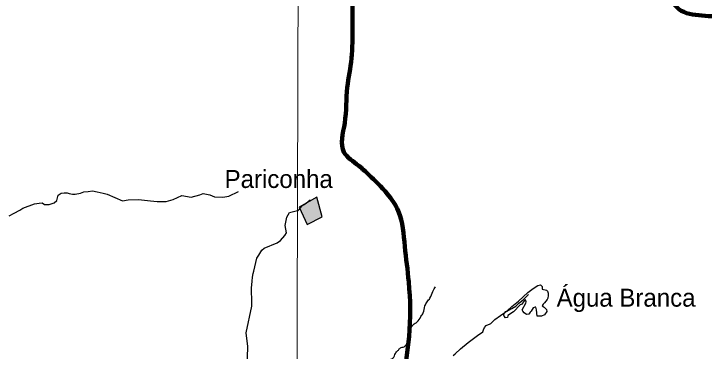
# Model space of a CAD drawing. Extents: x 553962 to 842807, y 8883888 to 9032388.
# Drawn here: x 601949 to 621164, y 8974395 to 8983776 of the extents above; entities that cross this region are included whole.
import ezdxf

# ---------------------------------------------------------------- set-up
doc = ezdxf.new("R2010")
doc.units = 0
doc.header["$LTSCALE"] = 200
for name, color, linetype, lineweight in [('1', 7, 'Continuous', 13), ('12', 7, 'Continuous', 25), ('21', 7, 'Continuous', 25), ('24', 7, 'Continuous', 25), ('9', 7, 'Continuous', 90)]:
    doc.layers.add(name, color=color, linetype=linetype, lineweight=lineweight)
doc.layers.add('41', color=7, linetype='Continuous')

msp = doc.modelspace()

# ---------------------------------------------------------------- hatches: boundary and pattern name
at = {"layer": '21'}
msp.add_hatch(color=256, dxfattribs=at).paths.add_polyline_path([(609890.7, 8978396.1), (610117.7, 8977916.4), (610532.2, 8978134.8), (610383.5, 8978676.2)])

# ---------------------------------------------------------------- linework, layer by layer
at = {"layer": '1'}
msp.add_lwpolyline([(609971.9, 9023551.8), (609764.7, 8949706.7), (609734.2, 8939404.4)], dxfattribs=at)
at = {"layer": '12'}
for points in [[(615222.8, 8975168.5), (615339, 8975277.8), (615490.8, 8975390.2), (615612.1, 8975473.5), (615808.6, 8975586), (615925.4, 8975649.3), (616008.4, 8975727.6), (616074.8, 8975783.8), (616145, 8975840), (616263.2, 8975966.3), (616268.5, 8975969.3), (616277.5, 8975970.4)], [(614179.1, 8974275.6), (614232, 8974325.6), (614380.4, 8974459), (614591.6, 8974640.6), (614857, 8974834.3), (614998.5, 8974937.7), (615021.7, 8974991.9), (615045, 8975053), (615091.5, 8975110.2), (615204.3, 8975158.4), (615222.8, 8975168.5)]]:
    msp.add_lwpolyline(points, dxfattribs=at)
at = {"layer": '21'}
for points in [[(609890.7, 8978396.1), (610117.7, 8977916.4), (610532.2, 8978134.8), (610383.5, 8978676.2)], [(616255.9, 8976024.9), (616407.9, 8976137.7), (616530.4, 8976221), (616608.8, 8976240.7), (616653, 8976191.6), (616657.9, 8976118.1), (616770.6, 8976093.6), (616800, 8976064.1), (616819.6, 8976005.3), (616824.5, 8975941.5), (616814.7, 8975872.9), (616790.2, 8975828.8), (616721.6, 8975740.5), (616677.5, 8975701.2), (616657.9, 8975657.1), (616706.9, 8975617.9), (616770.6, 8975554.1), (616780.4, 8975495.3), (616716.7, 8975407), (616638.3, 8975367.8), (616559.8, 8975367.8), (616515.7, 8975372.7), (616496.1, 8975549.2), (616481.4, 8975622.8), (616456.9, 8975622.8), (616407.9, 8975603.2), (616349.1, 8975510), (616319.6, 8975480.6), (616304.9, 8975456.1), (616280.4, 8975426.7), (616221.6, 8975411.9), (616153, 8975461), (616113.8, 8975510), (616099, 8975549.2), (616197.1, 8975730.7), (616206.9, 8975769.9), (616187.3, 8975818.9), (616162.8, 8975809.1), (616079.4, 8975696.3), (616045.1, 8975686.5), (615853.9, 8975490.4), (615702, 8975387.4), (615687.3, 8975333.5), (615638.2, 8975323.7), (615594.1, 8975367.8), (615579.4, 8975411.9), (615643.2, 8975495.3), (615677.5, 8975514.9), (615809.8, 8975642.4), (615991.2, 8975789.5)]]:
    msp.add_lwpolyline(points, close=True, dxfattribs=at)
at = {"layer": '24'}
msp.add_line((609963.1, 8978425.2), (609985.3, 8978448.2), dxfattribs=at)
for points in [[(602527.9, 8978491.8), (602650.6, 8978515.2), (602738.6, 8978522.5), (602804.6, 8978471.2), (602936.6, 8978471.2), (603068.6, 8978522.5), (603142, 8978588.6), (603186, 8978735.3), (603266.7, 8978786.7), (603347.3, 8978794), (603435.3, 8978801.4), (603494, 8978779.4), (603582, 8978764.7), (603655.3, 8978764.7), (603809.3, 8978786.7)], [(603809.3, 8978786.7), (603897.3, 8978823.4), (604022, 8978838.1), (604139.3, 8978852.8), (604271.3, 8978823.4), (604432.7, 8978786.7), (604550, 8978757.3), (604975, 8978572.4)], [(604975, 8978572.4), (605129.4, 8978603.2), (605415.4, 8978610.6), (605752.7, 8978573.9), (605943.4, 8978559.2), (606192.7, 8978559.2), (606383.4, 8978610.6), (606625.4, 8978728), (606889.4, 8978676.6), (607124.1, 8978742.7), (607219.4, 8978779.4), (607402.8, 8978742.7), (607534.8, 8978691.3), (607769.4, 8978676.6), (607938.1, 8978706), (608202.1, 8978838.1)], [(609988.6, 8978451.5), (610010.3, 8978466.5), (610061.1, 8978489.5), (610086.1, 8978510.5), (610150.8, 8978570.6), (610195.3, 8978607.5)], [(601821.9, 8978155.6), (601961.3, 8978236.3), (602115.3, 8978317.1), (602196, 8978368.4), (602527.9, 8978491.8)], [(608764.9, 8977065.1), (608854.4, 8977208), (608912.6, 8977261.5), (609281.4, 8977407.7), (609370.8, 8977473.7), (609493.8, 8977609.5), (609536.2, 8977684.1), (609500.2, 8977893.9), (609548.1, 8978125.2), (609619.8, 8978247.6), (609848.8, 8978304.7), (609863.5, 8978311.5), (609888.4, 8978332.5), (609966.3, 8978428.5)], [(608626.7, 8976624.4), (608712.1, 8976980.7), (608764.9, 8977065.1)], [(608573.2, 8975888.4), (608564.5, 8976001.3), (608562, 8976152), (608579.7, 8976343.3), (608594.9, 8976450.9), (608611.3, 8976558.6), (608626.7, 8976624.4)], [(608412.1, 8974909.8), (608578.3, 8975642.7), (608577.2, 8975782.8), (608573.2, 8975888.4)], [(607981.4, 8972045.9), (608340.3, 8972373.2), (608504, 8972626.3), (608557, 8972753.5), (608584.6, 8972880.9), (608629.2, 8973517.9), (608582.5, 8973773.1), (608506, 8973879.6), (608465.7, 8974028), (608448.7, 8974219.2), (608463.5, 8974525.1), (608412.1, 8974909.8)]]:
    msp.add_lwpolyline(points, dxfattribs=at)
for points in [[(612653, 8974423.1), (612709.6, 8974484.8), (612812.4, 8974520.8), (612910, 8974644.2), (612987.1, 8974870.5), (612997.4, 8975019.7), (613069.4, 8975138), (613167, 8975204.8), (613280.1, 8975359.1), (613341.8, 8975462), (613393.2, 8975652.3), (613454.9, 8975770.6), (613532, 8975868.3), (613609.1, 8976058.6), (613686.2, 8976187.2)], [(612667.9, 8967747.4), (612667.9, 8967790.6), (612680.2, 8967833.7), (612689.4, 8967892.3), (612701.8, 8967938.6), (612692.5, 8967987.9), (612692.5, 8968024.9), (612726.4, 8968049.6), (612775.7, 8968098.9), (612785, 8968114.3), (612741.8, 8968172.9), (612704.8, 8968231.5), (612692.5, 8968339.4), (612692.5, 8968425.8), (612738.8, 8968487.5), (612781.9, 8968533.7), (612694.2, 8968580), (612482.9, 8968630.8), (612373, 8968664.6), (612212.4, 8969002.9), (612043.3, 8969189), (611899.7, 8969349.7), (611882.8, 8969392), (612026.5, 8969392), (612187.1, 8969451.2), (612254.7, 8969544.2), (612204, 8969662.7), (612077.2, 8969984.1), (612026.5, 8970153.2), (611967.3, 8970271.6), (612018, 8970415.4), (612059.6, 8970464.8), (612178.6, 8970464.8), (612198.5, 8970524.3), (612143.9, 8970638.6), (612134, 8970737.9), (612183.6, 8970832.2), (612198.5, 8970901.7), (612173.7, 8970996.1), (612153.8, 8971095.4), (612034.7, 8971169.8), (611950.4, 8971234.4), (611811.4, 8971313.8), (611756.8, 8971358.5), (611742, 8971462.8), (611712.2, 8971557.2), (611702.3, 8971636.6), (611756.8, 8971686.2), (611801.5, 8971686.2), (611829.2, 8971666.8), (611881.3, 8971661.6), (611964.6, 8971705.9), (612040.2, 8971737.1), (612128.7, 8971752.8), (612212, 8971778.8), (612238.1, 8971812.7), (612258.9, 8971872.6), (612264.1, 8971989.9), (612258.9, 8972052.5), (612245.9, 8972091.6), (612199, 8972120.2), (612087, 8972203.6), (612029.7, 8972268.8), (611993.3, 8972341.7), (612000.3, 8972381.2), (612077.3, 8972484.1), (612113.3, 8972556.1), (612180.2, 8972607.5), (612231.6, 8972664.1), (612288.1, 8972725.8), (612318.9, 8972792.7), (612396, 8972854.4), (612426.9, 8972905.8), (612468, 8973024.1), (612498.8, 8973137.3), (612550.2, 8973199), (612601.6, 8973286.4), (612606.8, 8973368.7), (612596.5, 8973409.9), (612524.5, 8973471.6), (612478.3, 8973553.9), (612462.8, 8973646.5), (612370.3, 8973888.2), (612396, 8973991.1), (612432, 8974057.9), (612406.3, 8974140.2), (612416.6, 8974160.8), (612473.1, 8974181.4), (612555.4, 8974299.7), (612622.2, 8974397.4), (612653, 8974423.1)]]:
    msp.add_spline(points, degree=3, dxfattribs=at)
at = {"layer": '9'}
for points in [[(623791.9, 8983133), (622543.6, 8983352), (621651, 8983674.8), (620351.1, 8984020), (620094.1, 8984448.6), (619305.4, 8984417.7), (618517.6, 8984234.9), (617956.8, 8984382.8), (617392.9, 8985062.3), (616297.1, 8985333.1), (614486.7, 8985927.8), (612853, 8986777), (611908.8, 8987226), (610862.9, 8987648.9), (610631.7, 8987802.8)], [(607019.9, 8987628.8), (608117.9, 8987072.5), (609319, 8986220.3), (609831, 8985717.6), (610444.6, 8985240.9), (611083, 8984865.7), (611314.6, 8984437), (611367.4, 8984108.2), (611371.5, 8983424.7), (611351.3, 8982538.5), (611228.8, 8981727.5), (611158.3, 8980739.6), (611137.7, 8979929.4), (611547.1, 8979552.5), (611828.5, 8979301.3), (612340.6, 8978773.3), (612648.8, 8978294.5), (612832.8, 8977308.5), (612940.5, 8976321.9), (612949.5, 8974803), (612829.3, 8973612.2), (613105.4, 8971372.7), (613572.8, 8968712.3), (614200.8, 8967292.3), (614110, 8965907), (613645.9, 8964639.4)], [(592698.5, 8977198.4), (599903.5, 8973292.7), (608459.2, 8968138.2), (612674.8, 8965332.6), (616842, 8962096.4), (620005, 8958671.2), (621134, 8957974.7), (621473.4, 8956805.3), (621586.2, 8956597.5)]]:
    msp.add_spline(points, degree=3, dxfattribs=at)

# ---------------------------------------------------------------- texts
at = {"layer": '41'}
for s, p in [('Pariconha', (607816.3, 8978933.9)), ('Água Branca', (617056.5, 8975633.4))]:
    msp.add_text(s, height=500, dxfattribs=at).set_placement(p)

doc.saveas('drawing.dxf')
